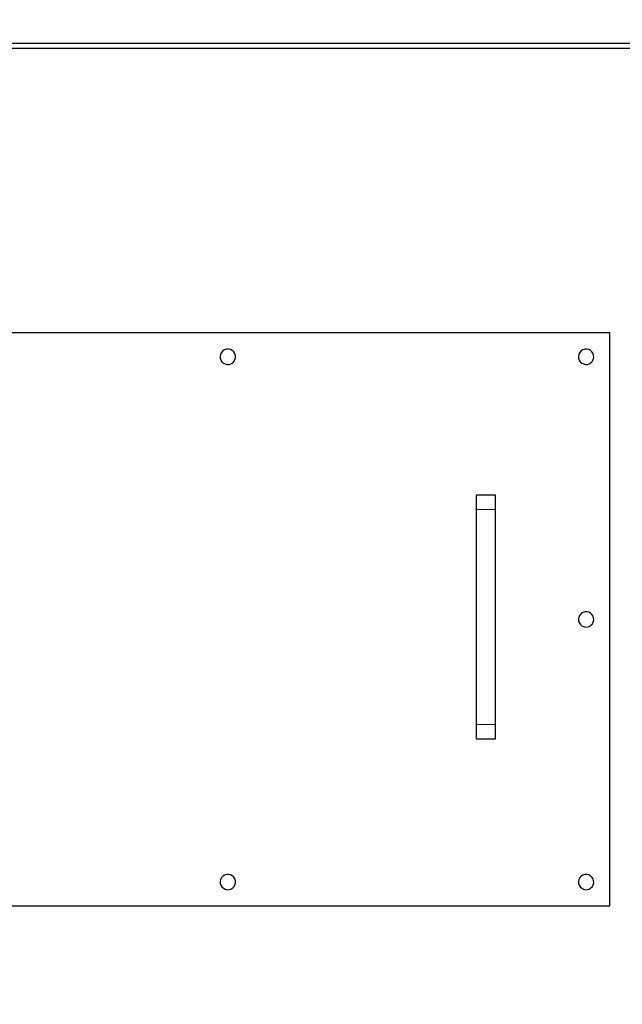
# Model space of a CAD drawing. Header units: inches. Extents: x 0 to 29700, y -16 to 21000.
# Tile 334 of 376: x 19331 to 19961, y 16388 to 17419. Entities that reach past the tile are written whole.
import ezdxf

# ---------------------------------------------------------------- set-up
doc = ezdxf.new("R2010")
doc.units = ezdxf.units.IN
doc.layers.add('254', color=7, linetype='Continuous', true_color=0xffffff)
doc.styles.add('latin_extended', font='simplex.shx')
doc.dimstyles.get("Standard").update_dxf_attribs({"dimtxt": 0.18, "dimasz": 0.18, "dimexe": 0.18, "dimexo": 0.0625, "dimgap": 0.09, "dimtad": 0, "dimtih": 1, "dimtoh": 1, "dimdec": 4, "dimzin": 0, "dimdsep": 46, "dimtxsty": 'Standard', "dimcen": 0.09, "dimadec": 0, "dimazin": 0, "dimtfac": 1, "dimtdec": 4, "dimtofl": 0, "dimtmove": 0, "dimatfit": 3, "dimfxl": 1, "dimtolj": 1, "dimtzin": 0, "dimarcsym": 0})

# ---------------------------------------------------------------- blocks, each defined once
blk = doc.blocks.new('_U5')
at = {"layer": '254', "color": 3, "linetype": 'Continuous', "lineweight": 13, "transparency": 16777216}
for p, q in [((27220.4, 17368.7), (27220.4, 13173.7)), ((18363.9, 15513.2), (18363.9, 13173.7)), ((18538.9, 13223.7), (27045.4, 13223.7))]:
    blk.add_line(p, q, dxfattribs=at)
at = {"layer": '254', "color": 3, "transparency": 16777216}
for points in [[(18538.9, 13252.9), (18538.9, 13194.5), (18363.9, 13223.7)], [(27045.4, 13194.5), (27045.4, 13252.9), (27220.4, 13223.7)]]:
    blk.add_solid(points, dxfattribs=at)
at = {"layer": 'Defpoints', "color": 0, "transparency": 16777216}
for p in [(27220.4, 17418.7), (18363.9, 15563.2), (27220.4, 13223.7)]:
    blk.add_point(p, dxfattribs=at)
at = {"layer": '254', "color": 2, "lineweight": 13, "transparency": 16777216, "insert": (22483.8, 13486.2), "char_height": 175, "attachment_point": 1, "style": 'latin_extended'}
blk.add_mtext('\\A1;8857', dxfattribs=at)

msp = doc.modelspace()

# ---------------------------------------------------------------- linework, layer by layer
at = {"layer": '254', "color": 2, "linetype": 'Continuous', "lineweight": 25}
for p, q in [((20084.36, 17393.694), (19231.36, 17393.694)), ((20084.36, 17388.694), (19231.36, 17388.694)), ((19948.36, 17090.694), (19148.36, 17090.694)), ((19948.36, 16490.694), (19948.36, 17090.694)), ((19828.36, 16920.694), (19808.36, 16920.694)), ((19808.36, 16920.694), (19808.36, 16905.694)), ((19828.36, 16905.694), (19828.36, 16920.694)), ((19808.36, 16905.694), (19808.36, 16680.694)), ((19828.36, 16680.694), (19828.36, 16905.694)), ((19808.36, 16680.694), (19808.36, 16665.694)), ((19828.36, 16665.694), (19828.36, 16680.694)), ((19808.36, 16665.694), (19828.36, 16665.694)), ((19148.36, 16490.694), (19948.36, 16490.694))]:
    msp.add_line(p, q, dxfattribs=at)
at = {"layer": '254', "color": 110, "linetype": 'Continuous', "lineweight": 13}
for p, q in [((19828.36, 16905.694), (19808.36, 16905.694)), ((19828.36, 16680.694), (19808.36, 16680.694))]:
    msp.add_line(p, q, dxfattribs=at)
at = {"layer": '254', "color": 2, "linetype": 'Continuous', "lineweight": 25}
for centre, start, end in [((19548.36, 17065.694), 129.645331, 189.645331), ((19548.36, 17065.694), 189.645331, 249.645331), ((19548.36, 17065.694), 69.645331, 129.645331), ((19548.36, 17065.694), 9.645331, 69.645331), ((19548.36, 17065.694), 309.645331, 9.645331), ((19923.36, 17065.694), 129.645331, 189.645331), ((19923.36, 17065.694), 189.645331, 249.645331), ((19923.36, 17065.694), 69.645331, 129.645331), ((19923.36, 17065.694), 9.645331, 69.645331), ((19923.36, 17065.694), 309.645331, 9.645331), ((19548.36, 17065.694), 249.645331, 309.645331), ((19923.36, 17065.694), 249.645331, 309.645331), ((19923.36, 16790.694), 129.645331, 189.645331), ((19923.36, 16790.694), 69.645331, 129.645331), ((19923.36, 16790.694), 9.645331, 69.645331), ((19923.36, 16790.694), 189.645331, 249.645331), ((19923.36, 16790.694), 309.645331, 9.645331), ((19923.36, 16790.694), 249.645331, 309.645331), ((19548.36, 16515.694), 129.645331, 189.645331), ((19548.36, 16515.694), 69.645331, 129.645331), ((19548.36, 16515.694), 9.645331, 69.645331), ((19548.36, 16515.694), 309.645331, 9.645331), ((19923.36, 16515.694), 129.645331, 189.645331), ((19923.36, 16515.694), 69.645331, 129.645331), ((19923.36, 16515.694), 9.645331, 69.645331), ((19923.36, 16515.694), 309.645331, 9.645331), ((19548.36, 16515.694), 189.645331, 249.645331), ((19548.36, 16515.694), 249.645331, 309.645331), ((19923.36, 16515.694), 189.645331, 249.645331), ((19923.36, 16515.694), 249.645331, 309.645331)]:
    msp.add_arc(centre, 8, start, end, dxfattribs=at)

# ---------------------------------------------------------------- dimensions: what is measured, and where the dimension line sits
at = {"layer": '254', "color": 2, "linetype": 'Continuous', "lineweight": 13}
dim = msp.add_linear_dim(base=(27220.427, 13223.692), p1=(18363.86, 15563.186), p2=(27220.427, 17418.716), dimstyle='Standard', override={"dimscale": 50, "dimtxt": 3.5, "dimasz": 3.5, "dimexe": 1, "dimexo": 1, "dimgap": 1.75, "dimtad": 1, "dimtih": 1, "dimtoh": 0, "dimdec": 0, "dimlfac": 1, "dimzin": 8, "dimdsep": 46, "dimlunit": 2, "dimtxsty": 'latin_extended', "dimsah": 1, "dimse1": 0, "dimse2": 0, "dimsd1": 0, "dimsd2": 0, "dimclrd": 3, "dimclre": 3, "dimclrt": 2, "dimtol": 0, "dimtm": -0.1, "dimtfac": 0.714286, "dimtdec": 3, "dimtofl": 1, "dimtmove": 0, "dimtzin": 8, "dimlwd": 13, "dimlwe": 13}, dxfattribs=at)
dim.commit()
dim.dimension.update_dxf_attribs({"geometry": '_U5', "text_midpoint": (22792.144, 13223.692), "dimtype": 160})

doc.saveas('drawing.dxf')
